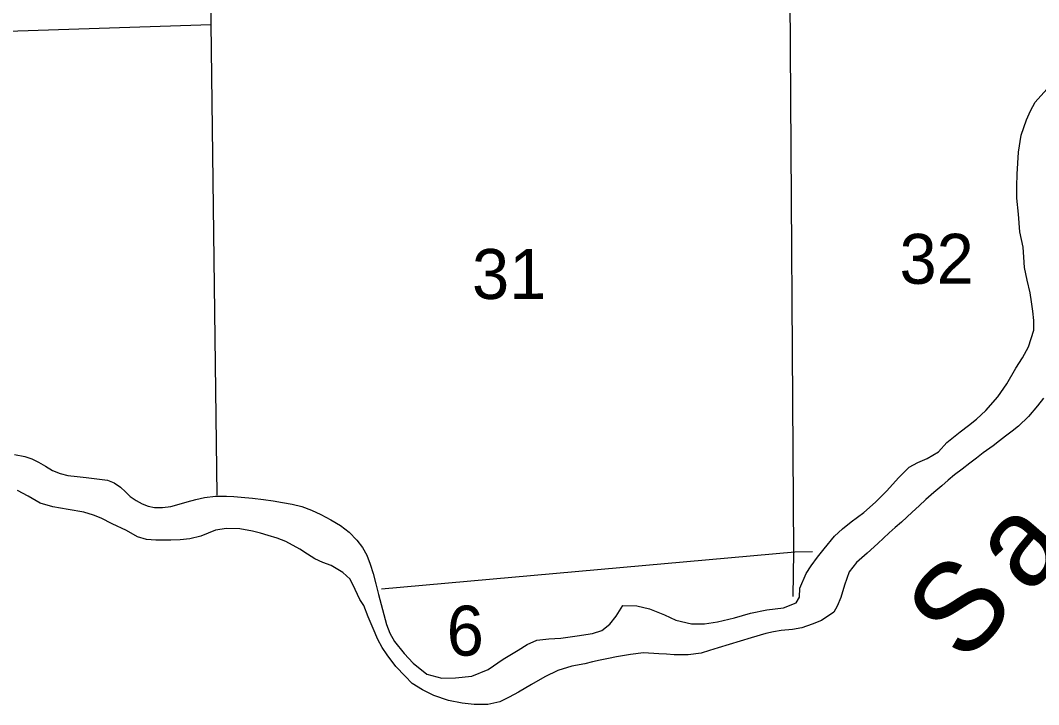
# Model space of a CAD drawing. Extents: x 2480962 to 2688785, y 277103 to 599240.
# Drawn here: x 2550722 to 2559896, y 304960 to 311124 of the extents above; entities that cross this region are included whole.
import ezdxf

# ---------------------------------------------------------------- set-up
doc = ezdxf.new("R2010")
doc.units = 0
for name, color, linetype in [('Default', 7, 'Continuous'), ('Lakes and Ponds', 7, 'Continuous'), ('Narrow River Creek and Branch and Slough', 7, 'Continuous'), ('Section Lines', 7, 'Continuous'), ('Section Numbers', 7, 'Continuous'), ('Township and Range lines', 7, 'Continuous')]:
    doc.layers.add(name, color=color, linetype=linetype)

msp = doc.modelspace()

# ---------------------------------------------------------------- linework, layer by layer
at = {"layer": 'Lakes and Ponds'}
for points in [[(2553899.701, 306141.957), (2553924.653, 306047.088), (2553949.585, 305952.215), (2553984.918, 305817.4), (2554020.26, 305682.581), (2554050.165, 305602.98), (2554093.835, 305529.1), (2554181.012, 305419.794), (2554261.97, 305332.454), (2554383.103, 305233.476), (2554517.644, 305198.693), (2554641.829, 305199.851), (2554787.912, 305215.23), (2554937.563, 305276.693), (2555072.908, 305368.054), (2555206.324, 305451.388), (2555288, 305501.877), (2555375.757, 305539.063), (2555482.615, 305551.844), (2555589.903, 305559.081), (2555737.933, 305580.485), (2555875.966, 305599.793), (2555960.573, 305628.132), (2556033.419, 305683.352), (2556090.8, 305757.969), (2556149.993, 305852.623), (2556276.217, 305849.797), (2556388.652, 305822.816), (2556525.368, 305770.033), (2556625.994, 305720.917), (2556768.529, 305688.212), (2556885.954, 305688.235), (2557002.744, 305704.412), (2557154.626, 305741.869), (2557298.439, 305785.258), (2557446.393, 305814.669), (2557598.466, 305832.106), (2557710.213, 305877.196), (2557739.78, 305927.527), (2557743.005, 306009.647), (2557799.832, 306142.321), (2557845.252, 306210.818), (2557903.227, 306286.768), (2557961.997, 306362.071), (2558057.052, 306477.083), (2558129.825, 306544.961), (2558208.058, 306606.631), (2558321.445, 306689.78), (2558426.707, 306784.865), (2558527.905, 306885.918), (2558632.956, 307003.025), (2558728.183, 307100.018), (2558807.9, 307142.47), (2558891.703, 307177.627), (2558993.301, 307236.638), (2559068.613, 307321.433), (2559189.898, 307416.668), (2559263.466, 307474.415), (2559337.031, 307532.165), (2559420.431, 307609.026), (2559527.428, 307732.158), (2559608.425, 307851.042), (2559689.231, 307989.947), (2559750.426, 308084.62), (2559805.575, 308183.242), (2559852.216, 308333.841), (2559853.063, 308419.975), (2559844.567, 308505.957), (2559832.67, 308588.057), (2559818.968, 308669.896), (2559793.461, 308783.755), (2559768.722, 308897.676), (2559761.237, 308989.646), (2559754.95, 309081.747), (2559727.595, 309219.643), (2559714.051, 309379.69), (2559698.657, 309523.704), (2559697.727, 309631.789), (2559702.606, 309739.976), (2559707.723, 309838.178), (2559714.759, 309936.303), (2559739.329, 310090.699), (2559786.084, 310229.286), (2559821.019, 310309.82), (2559864.716, 310386.19), (2559969.767, 310503.297)], [(2559940.304, 307720.93), (2559885.224, 307652.825), (2559804.084, 307556.52), (2559714.703, 307469.035), (2559656.254, 307423.129), (2559597.386, 307377.842), (2559541.767, 307335.19), (2559486.021, 307292.711), (2559394.495, 307227.786), (2559335.722, 307181.342), (2559277.197, 307134.591), (2559207.056, 307082.559), (2559137.98, 307029.179), (2559081.204, 306980.769), (2559024.726, 306932.018), (2558952.026, 306869.486), (2558879.691, 306806.529), (2558817.801, 306750.256), (2558756.576, 306693.257), (2558659.288, 306602.252), (2558603.749, 306554.574), (2558548.018, 306507.11), (2558497.476, 306459.494), (2558446.763, 306412.063), (2558349.437, 306325.061), (2558254.095, 306240.079), (2558188.779, 306157.381), (2558147.861, 306036.868), (2558112.876, 305924.42), (2558081.572, 305846.042), (2558050.039, 305791.69), (2557938.559, 305718.57), (2557854.739, 305685.753), (2557762.907, 305652.861), (2557676.932, 305636.042), (2557576.86, 305627.099), (2557506.482, 305615.452), (2557436.9, 305599.763), (2557305.047, 305562.494), (2557206.121, 305532.715), (2557107.306, 305502.585), (2557007.443, 305471.621), (2556931.595, 305447.875), (2556855.656, 305424.154), (2556739.617, 305409.055), (2556613.411, 305409.88), (2556543.259, 305414.201), (2556473.108, 305418.581), (2556336.829, 305425.318), (2556218.787, 305410.2), (2556092.772, 305391.004), (2556019.714, 305375.686), (2555946.84, 305359.61), (2555876.873, 305343.959), (2555806.919, 305328.272)], [(2550667.749, 307213.182), (2550762.764, 307193.854), (2550825.345, 307172.896), (2550885.423, 307144.944), (2550948.65, 307107.301), (2551012.335, 307070.046), (2551079.26, 307042.216), (2551148.975, 307025.271), (2551232.186, 307015.844), (2551315.413, 307006.802), (2551410.74, 306995.467), (2551505.942, 306982.553), (2551568.412, 306959.017), (2551624.728, 306919.592), (2551668.414, 306877.922), (2551711.657, 306836.312), (2551763.791, 306799.102), (2551820.485, 306767.251), (2551873.941, 306746.561), (2551928.95, 306736.229), (2552003.384, 306734.687), (2552077.094, 306745.62), (2552151.046, 306766.335), (2552224.932, 306787.044), (2552302.304, 306806.797), (2552380.821, 306824.538), (2552479.891, 306837.359), (2552579.001, 306838.4), (2552645.149, 306835.04), (2552711.292, 306829.625), (2552811.687, 306819.268), (2552911.819, 306807.47), (2552998.186, 306794.992), (2553084.342, 306781.05), (2553171.065, 306765.24), (2553256.959, 306744.62), (2553344.86, 306712.234), (2553429.921, 306672.153), (2553520.12, 306626.081), (2553607.136, 306573.698), (2553684.106, 306512.466), (2553752.627, 306440.911), (2553804.19, 306376.611), (2553844.058, 306305.616), (2553874.749, 306224.523), (2553899.701, 306141.957)], [(2555806.919, 305328.272), (2555688.934, 305307.148), (2555563.128, 305265.931), (2555447.471, 305210.793), (2555327.94, 305141.602), (2555208.411, 305072.413), (2555126.708, 305027.603), (2555040.981, 304984.757), (2554933.049, 304959.723), (2554808.846, 304960.566), (2554702.574, 304971.587), (2554578.142, 304996.454), (2554447.49, 305043.287), (2554344.863, 305092.383), (2554252.153, 305151.583), (2554187.449, 305215.049), (2554104.488, 305302.37), (2554025.361, 305407.747), (2553980.684, 305474.809), (2553941.923, 305545.119), (2553898.907, 305644.826), (2553855.834, 305750.54), (2553816.805, 305852.286), (2553780.218, 305908.005), (2553737.297, 305997.703), (2553692.335, 306091.386), (2553627.668, 306150.848), (2553520.92, 306211.919), (2553446.904, 306241.194), (2553374.112, 306272.616), (2553307.309, 306315.521), (2553241.076, 306359.47), (2553114.202, 306430.364), (2553035.669, 306460.244), (2552955.433, 306484.944), (2552884.454, 306505.307), (2552812.841, 306523.656), (2552698.48, 306542.611), (2552580.268, 306545.512), (2552480.233, 306532.565), (2552346.548, 306477.258), (2552248.613, 306454.32), (2552162.562, 306445.508), (2552078.474, 306440.719), (2551942.254, 306441.449), (2551858.779, 306448.743), (2551777.705, 306471.949), (2551679.025, 306527.089), (2551548.221, 306589.937), (2551449.599, 306639.072), (2551381.231, 306666.463), (2551292.833, 306693.669), (2551152.397, 306716.384), (2551013.943, 306741.121), (2550901.434, 306776.109), (2550790.66, 306839.145), (2550696.025, 306890.319)]]:
    msp.add_lwpolyline(points, dxfattribs=at)
at = {"layer": 'Narrow River Creek and Branch and Slough'}
for points in [[(2553899.701, 306141.957), (2553924.653, 306047.088), (2553949.585, 305952.215), (2553984.918, 305817.4), (2554020.26, 305682.581), (2554050.165, 305602.98), (2554093.835, 305529.1), (2554181.012, 305419.794), (2554261.97, 305332.454), (2554383.103, 305233.476), (2554517.644, 305198.693), (2554641.829, 305199.851), (2554787.912, 305215.23), (2554937.563, 305276.693), (2555072.908, 305368.054), (2555206.324, 305451.388), (2555288, 305501.877), (2555375.757, 305539.063), (2555482.615, 305551.844), (2555589.903, 305559.081), (2555737.933, 305580.485), (2555875.966, 305599.793), (2555960.573, 305628.132), (2556033.419, 305683.352), (2556090.8, 305757.969), (2556149.993, 305852.623), (2556276.217, 305849.797), (2556388.652, 305822.816), (2556525.368, 305770.033), (2556625.994, 305720.917), (2556768.529, 305688.212), (2556885.954, 305688.235), (2557002.744, 305704.412), (2557154.626, 305741.869), (2557298.439, 305785.258), (2557446.393, 305814.669), (2557598.466, 305832.106), (2557710.213, 305877.196), (2557739.78, 305927.527), (2557743.005, 306009.647), (2557799.832, 306142.321), (2557845.252, 306210.818), (2557903.227, 306286.768), (2557961.997, 306362.071), (2558057.052, 306477.083), (2558129.825, 306544.961), (2558208.058, 306606.631), (2558321.445, 306689.78), (2558426.707, 306784.865), (2558527.905, 306885.918), (2558632.956, 307003.025), (2558728.183, 307100.018), (2558807.9, 307142.47), (2558891.703, 307177.627), (2558993.301, 307236.638), (2559068.613, 307321.433), (2559189.898, 307416.668), (2559263.466, 307474.415), (2559337.031, 307532.165), (2559420.431, 307609.026), (2559527.428, 307732.158), (2559608.425, 307851.042), (2559689.231, 307989.947), (2559750.426, 308084.62), (2559805.575, 308183.242), (2559852.216, 308333.841), (2559853.063, 308419.975), (2559844.567, 308505.957), (2559832.67, 308588.057), (2559818.968, 308669.896), (2559793.461, 308783.755), (2559768.722, 308897.676), (2559761.237, 308989.646), (2559754.95, 309081.747), (2559727.595, 309219.643), (2559714.051, 309379.69), (2559698.657, 309523.704), (2559697.727, 309631.789), (2559702.606, 309739.976), (2559707.723, 309838.178), (2559714.759, 309936.303), (2559739.329, 310090.699), (2559786.084, 310229.286), (2559821.019, 310309.82), (2559864.716, 310386.19), (2559969.767, 310503.297)], [(2553899.701, 306141.957), (2553924.653, 306047.088), (2553949.585, 305952.215), (2553984.918, 305817.4), (2554020.26, 305682.581), (2554050.165, 305602.98), (2554093.835, 305529.1), (2554181.012, 305419.794), (2554261.97, 305332.454), (2554383.103, 305233.476), (2554517.644, 305198.693), (2554641.829, 305199.851), (2554787.912, 305215.23), (2554937.563, 305276.693), (2555072.908, 305368.054), (2555206.324, 305451.388), (2555288, 305501.877), (2555375.757, 305539.063), (2555482.615, 305551.844), (2555589.903, 305559.081), (2555737.933, 305580.485), (2555875.966, 305599.793), (2555960.573, 305628.132), (2556033.419, 305683.352), (2556090.8, 305757.969), (2556149.993, 305852.623), (2556276.217, 305849.797), (2556388.652, 305822.816), (2556525.368, 305770.033), (2556625.994, 305720.917), (2556768.529, 305688.212), (2556885.954, 305688.235), (2557002.744, 305704.412), (2557154.626, 305741.869), (2557298.439, 305785.258), (2557446.393, 305814.669), (2557598.466, 305832.106), (2557710.213, 305877.196), (2557739.78, 305927.527), (2557743.005, 306009.647), (2557799.832, 306142.321), (2557845.252, 306210.818), (2557903.227, 306286.768), (2557961.997, 306362.071), (2558057.052, 306477.083), (2558129.825, 306544.961), (2558208.058, 306606.631), (2558321.445, 306689.78), (2558426.707, 306784.865), (2558527.905, 306885.918), (2558632.956, 307003.025), (2558728.183, 307100.018), (2558807.9, 307142.47), (2558891.703, 307177.627), (2558993.301, 307236.638), (2559068.613, 307321.433), (2559189.898, 307416.668), (2559263.466, 307474.415), (2559337.031, 307532.165), (2559420.431, 307609.026), (2559527.428, 307732.158), (2559608.425, 307851.042), (2559689.231, 307989.947), (2559750.426, 308084.62), (2559805.575, 308183.242), (2559852.216, 308333.841), (2559853.063, 308419.975), (2559844.567, 308505.957), (2559832.67, 308588.057), (2559818.968, 308669.896), (2559793.461, 308783.755), (2559768.722, 308897.676), (2559761.237, 308989.646), (2559754.95, 309081.747), (2559727.595, 309219.643), (2559714.051, 309379.69), (2559698.657, 309523.704), (2559697.727, 309631.789), (2559702.606, 309739.976), (2559707.723, 309838.178), (2559714.759, 309936.303), (2559739.329, 310090.699), (2559786.084, 310229.286), (2559821.019, 310309.82), (2559864.716, 310386.19), (2559969.767, 310503.297)], [(2550667.749, 307213.182), (2550762.764, 307193.854), (2550825.345, 307172.896), (2550885.423, 307144.944), (2550948.65, 307107.301), (2551012.335, 307070.046), (2551079.26, 307042.216), (2551148.975, 307025.271), (2551232.186, 307015.844), (2551315.413, 307006.802), (2551410.74, 306995.467), (2551505.942, 306982.553), (2551568.412, 306959.017), (2551624.728, 306919.592), (2551668.414, 306877.922), (2551711.657, 306836.312), (2551763.791, 306799.102), (2551820.485, 306767.251), (2551873.941, 306746.561), (2551928.95, 306736.229), (2552003.384, 306734.687), (2552077.094, 306745.62), (2552151.046, 306766.335), (2552224.932, 306787.044), (2552302.304, 306806.797), (2552380.821, 306824.538), (2552479.891, 306837.359), (2552579.001, 306838.4), (2552645.149, 306835.04), (2552711.292, 306829.625), (2552811.687, 306819.268), (2552911.819, 306807.47), (2552998.186, 306794.992), (2553084.342, 306781.05), (2553171.065, 306765.24), (2553256.959, 306744.62), (2553344.86, 306712.234), (2553429.921, 306672.153), (2553520.12, 306626.081), (2553607.136, 306573.698), (2553684.106, 306512.466), (2553752.627, 306440.911), (2553804.19, 306376.611), (2553844.058, 306305.616), (2553874.749, 306224.523), (2553899.701, 306141.957)]]:
    msp.add_lwpolyline(points, dxfattribs=at)
at = {"layer": 'Section Lines'}
for p, q in [((2557691.109, 306332.815), (2557654.131, 311556.853)), ((2547191.757, 310914.793), (2552440.37, 311087.73)), ((2557683.222, 305932.717), (2557691.109, 306332.815)), ((2557858.925, 306337.414), (2557699.856, 306333.597))]:
    msp.add_line(p, q, dxfattribs=at)
at = {"layer": 'Township and Range lines'}
for p, q in [((2552494.514, 306847.673), (2552436.123, 311420.315)), ((2557699.856, 306333.597), (2553974.782, 306001.077))]:
    msp.add_line(p, q, dxfattribs=at)

# ---------------------------------------------------------------- texts
at = {"layer": 'Default'}
for s, rotation, p in [('a', 49.0619972, (2559808.265, 305938.855)), ('S', 46.8900361, (2559222.74, 305313.422))]:
    msp.add_text(s, height=800, rotation=rotation, dxfattribs=at).set_placement(p)
at = {"layer": 'Section Numbers'}
for s, rotation, p in [('32', 0.0671222, (2558642.321, 308750.726)), ('31', 0.0671222, (2554791.163, 308614.099)), ('6', 0.0015472, (2554562.766, 305401.248))]:
    msp.add_text(s, height=450, rotation=rotation, dxfattribs=at).set_placement(p)

doc.saveas('drawing.dxf')
